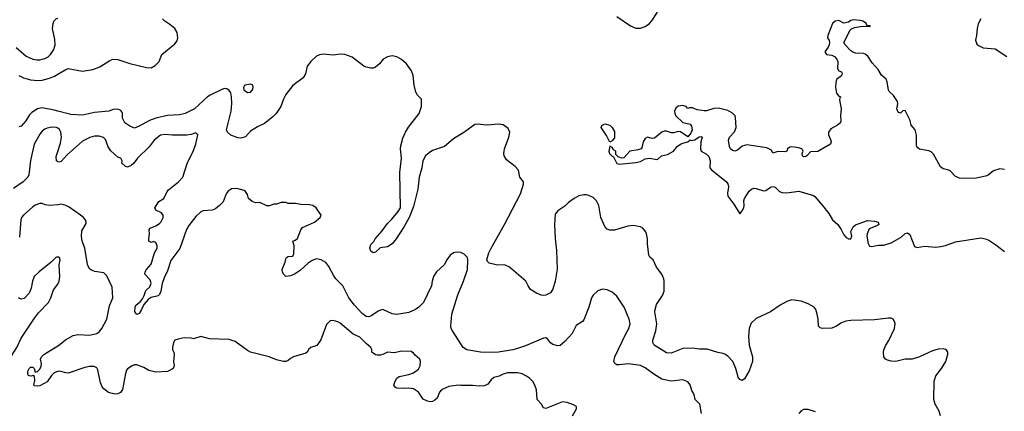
# Model space of a CAD drawing. Header units: inches. Extents: x 1678809 to 1859548, y 384609 to 522868.
# Tile 287 of 386: x 1799679 to 1808009, y 403069 to 406383. Entities that reach past the tile are written whole.
import ezdxf

# ---------------------------------------------------------------- set-up
doc = ezdxf.new("R2010")
doc.units = ezdxf.units.IN
doc.header["$MEASUREMENT"] = 0
doc.layers.add('B7490', color=7, linetype='Continuous')
doc.layers.add('B8400', color=7, linetype='Continuous')

msp = doc.modelspace()

# ---------------------------------------------------------------- linework, layer by layer
at = {"layer": 'B7490', "color": 5}
for points, elevation in [([(1799650, 406147.9), (1799734.5, 406074.5), (1799790, 406048.2), (1799822.5, 406042.5), (1799850, 406043.8), (1799890, 406054.2), (1799918.9, 406070), (1799940.4, 406090), (1799968.4, 406130), (1799979.7, 406170), (1799976.3, 406216.3), (1799956.9, 406310), (1799961.3, 406350), (1799968.7, 406371.3), (1799978, 406382), (1799990, 406392.4), (1800000, 406396.4)], 340), ([(1799670, 405911), (1799710, 405890.2), (1799770, 405875.2), (1799830.7, 405869.3), (1799870, 405872.8), (1799931.2, 405888.8), (1799973.6, 405906.4), (1800000, 405921.9)], 320), ([(1800000, 405609.4), (1799970, 405617), (1799870, 405636.8), (1799830, 405627.7), (1799782.2, 405597.8), (1799762.1, 405577.9), (1799731.4, 405528.6), (1799690, 405480.9), (1799670, 405477)], 320), ([(1800000, 405464.1), (1799990, 405470.8), (1799950, 405472.9), (1799910, 405465.1), (1799890, 405456), (1799870, 405440.4), (1799850, 405414.3), (1799800.6, 405330), (1799768.6, 405191.4), (1799756.5, 405070), (1799748.4, 405050), (1799706.7, 405010), (1799626.2, 404953.8)], 340), ([(1800000, 405182.7), (1799989.5, 405190), (1799986.2, 405226.2), (1800000, 405268.1)], 340), ([(1800000, 404817.8), (1799929.6, 404809.6), (1799895.1, 404815.1), (1799870, 404828.7), (1799850, 404829), (1799810, 404812.3), (1799790, 404798.4), (1799710.4, 404730), (1799694.9, 404710), (1799688, 404690), (1799677.8, 404542.2)], 360), ([(1800000, 404374), (1799990, 404374), (1799984.7, 404370), (1799946, 404330), (1799844, 404250), (1799801, 404210), (1799786, 404170), (1799776, 404110), (1799758, 404070), (1799715.3, 404024.7), (1799690, 404018), (1799668, 404030)], 380), ([(1799484.1, 403064.1), (1799433.6, 403113.6), (1799410, 403145.2), (1799401.2, 403190), (1799412, 403208), (1799433.8, 403226.2), (1799490, 403250.4), (1799519.5, 403270), (1799556.3, 403310), (1799572.1, 403350), (1799578.9, 403470), (1799613.8, 403546.2), (1799654.3, 403610), (1799691.8, 403688.2), (1799802.4, 403857.6), (1799836.9, 403903.1), (1799921.6, 403990), (1799941.3, 404030), (1799964, 404096), (1800000, 404144.4)], 380), ([(1800000, 403405.7), (1799990, 403403.1), (1799968.6, 403391.4), (1799947.6, 403372.4), (1799910, 403318.7), (1799850, 403285.1), (1799830, 403280.5), (1799804.2, 403284.2), (1799797.2, 403290), (1799807.6, 403330), (1799802.7, 403362.7), (1799792.9, 403372.9), (1799774.2, 403365.8), (1799759, 403370), (1799750, 403376), (1799746, 403386), (1799746.2, 403410), (1799757.6, 403430), (1799770, 403442.4), (1799790, 403442.8), (1799800.7, 403430), (1799810, 403401), (1799830, 403405.5), (1799850, 403424.9), (1799860.5, 403450), (1799861.6, 403470), (1799854, 403510), (1799864.2, 403530), (1799883, 403550), (1800000, 403624.1)], 360)]:
    msp.add_lwpolyline(points, dxfattribs=dict(at, elevation=elevation))
at = {"layer": 'B8400', "color": 5}
for points, elevation in [([(1804730.3, 406410.3), (1804847.3, 406330), (1804890, 406312.2), (1804930, 406310.3), (1804970, 406326), (1805006, 406350), (1805026.6, 406373.4), (1805074.2, 406445.8)], 320), ([(1800000, 405921.9), (1800070, 405962.8), (1800090, 405968.9), (1800210, 405947.8), (1800298, 405962), (1800355.8, 405984.2), (1800442.2, 406037.8), (1800470, 406048.4), (1800510, 406047.1), (1800610, 406012.6), (1800750, 405978.6), (1800790, 405977.1), (1800825.8, 405994.2), (1800858.9, 406030), (1800882.4, 406090), (1800990, 406177.6), (1801010, 406203), (1801016.5, 406230), (1801010, 406275.1), (1800990, 406309.6), (1800950, 406343), (1800906.6, 406370), (1800885.6, 406390)], 320), ([(1808010, 405116.5), (1807970, 405121.7), (1807916.6, 405103.4), (1807873.4, 405066.6), (1807850, 405059), (1807770, 405042.8), (1807670, 405038), (1807630, 405041.1), (1807596.5, 405056.5), (1807550, 405102.8), (1807530, 405113.4), (1807490, 405121.6), (1807470, 405138), (1807410, 405244), (1807390, 405264.9), (1807370, 405272.7), (1807290, 405288.2), (1807277.6, 405297.6), (1807268, 405310), (1807264.9, 405324.9), (1807266.3, 405406.3), (1807255.8, 405450), (1807220.7, 405490), (1807213.4, 405530), (1807170, 405616), (1807150, 405611.3), (1807130, 405591), (1807110, 405600.7), (1807098, 405630), (1807107.3, 405670), (1807104.9, 405690), (1807070, 405740.5), (1807034.6, 405774.6), (1807028.2, 405788.2), (1807018, 405858), (1807010, 405881), (1806970, 405913), (1806941.5, 405961.5), (1806890, 406018), (1806854.1, 406074.1), (1806831.4, 406091.4), (1806816.7, 406096.7), (1806750, 406100.9), (1806728.1, 406108.1), (1806710, 406120.4), (1806662.8, 406170), (1806650.7, 406190), (1806705.3, 406294.7), (1806715.3, 406304.7), (1806742.5, 406317.5), (1806810, 406329.3), (1806874, 406326), (1806874, 406330), (1806868, 406332), (1806852, 406332), (1806842, 406342), (1806842, 406350), (1806812, 406370), (1806790, 406376), (1806730, 406381), (1806710, 406376), (1806690, 406362.8), (1806650, 406354.8), (1806610, 406376), (1806578, 406370), (1806555.3, 406350), (1806515.3, 406250), (1806514, 406230), (1806526.6, 406206.6), (1806529.4, 406190), (1806527, 406170), (1806518, 406150), (1806489.3, 406110), (1806504, 406090), (1806550, 406083.1), (1806571.2, 406071.2), (1806590.6, 406050.6), (1806601.5, 406030), (1806597.6, 405970), (1806609.6, 405949.6), (1806630, 405940.9), (1806637.6, 405930), (1806632.5, 405907.5), (1806590, 405876), (1806582, 405850), (1806581.6, 405810), (1806590, 405762), (1806610, 405735.3), (1806626, 405730), (1806618, 405722), (1806614.6, 405705.4), (1806627, 405630), (1806622, 405570), (1806626.6, 405530), (1806622, 405510), (1806598, 405490), (1806541.4, 405458.6), (1806520.9, 405430), (1806520.9, 405410), (1806539.5, 405370), (1806543.7, 405350), (1806539.3, 405330), (1806431.5, 405268.5), (1806370, 405266), (1806339, 405230), (1806330, 405224.9), (1806310, 405224), (1806301, 405230), (1806298.8, 405250), (1806306.8, 405270), (1806294.8, 405290), (1806270, 405298.4), (1806212.3, 405307.7), (1806195.1, 405304.9), (1806174, 405290), (1806168, 405270), (1806155.5, 405264.5), (1806092.9, 405267.1), (1806050, 405254), (1806039.8, 405279.8), (1805998.4, 405298.4), (1805830, 405325.3), (1805790, 405312.4), (1805750, 405280.3), (1805730, 405270.3), (1805710, 405275.3), (1805693.1, 405290), (1805682.8, 405310), (1805674.9, 405365.1), (1805683, 405390), (1805725.9, 405434.1), (1805740.2, 405470), (1805735.6, 405555.6), (1805730.9, 405570.9), (1805710, 405593.1), (1805670, 405616.1), (1805590, 405635), (1805550, 405633.1), (1805490, 405612.3), (1805470, 405613), (1805410, 405620.7), (1805370, 405636), (1805343.9, 405636.1), (1805330, 405630.8), (1805318, 405650), (1805290, 405657.8), (1805250, 405650.2), (1805230, 405634.3), (1805219.2, 405610), (1805221, 405590), (1805230, 405569.4), (1805290, 405514), (1805350, 405499), (1805363.2, 405483.2), (1805367, 405450), (1805357.2, 405422.8), (1805330, 405392), (1805270, 405435.5), (1805250, 405437.1), (1805212.9, 405427.1), (1805193.1, 405426.9), (1805150, 405439.5), (1805130, 405439.5), (1805110, 405430.4), (1805050, 405381.6), (1805030, 405376.4), (1804989.4, 405390), (1804970, 405376.4), (1804953.3, 405350), (1804942, 405298), (1804935.3, 405290), (1804910, 405280.5), (1804841.2, 405270), (1804790, 405214.8), (1804770, 405211), (1804742.8, 405222.8), (1804721, 405241), (1804721, 405270), (1804702.4, 405282.4), (1804690, 405301), (1804670, 405314), (1804664.2, 405270), (1804667.6, 405250), (1804690, 405229), (1804703.1, 405223.1), (1804730, 405167.3), (1804750, 405161.6), (1804890, 405173.3), (1804930, 405181.8), (1804970, 405204.5), (1804990, 405208.9), (1805010, 405211.8), (1805070, 405199.3), (1805078, 405202), (1805108.8, 405231.2), (1805158.7, 405241.3), (1805208.5, 405271.5), (1805242, 405310), (1805270, 405329.6), (1805290, 405339.3), (1805331.6, 405348.4), (1805350, 405366), (1805362, 405362), (1805390, 405365.2), (1805427.2, 405392.8), (1805450, 405394.5), (1805453.6, 405390), (1805440.7, 405350), (1805438.4, 405290), (1805442.7, 405270), (1805490, 405246.3), (1805510, 405226.6), (1805521.1, 405190), (1805518, 405130), (1805531.3, 405111.3), (1805654.8, 405014.8), (1805670, 404994.5), (1805676, 404970), (1805665.4, 404914.6), (1805669.8, 404890), (1805721, 404821), (1805770, 404740.9), (1805790, 404764.5), (1805803.7, 404790), (1805808.4, 404810), (1805805.5, 404850), (1805810.4, 404870), (1805849.1, 404930.9), (1805870, 404949.6), (1805890, 404956.2), (1805910, 404954), (1805970, 404935.4), (1805990, 404938.9), (1806030, 404965.6), (1806050, 404971.3), (1806070, 404964.7), (1806106.6, 404930), (1806130, 404920.2), (1806170, 404917.5), (1806270, 404931.8), (1806395.4, 404895.4), (1806407, 404887), (1806470, 404811.2), (1806522.7, 404742.7), (1806555.6, 404690), (1806599.4, 404650), (1806628.9, 404608.9), (1806650, 404563.5), (1806670, 404541), (1806690, 404528.4), (1806710.7, 404530), (1806717.6, 404550), (1806711.3, 404590), (1806730, 404629.6), (1806750, 404647.3), (1806850, 404683.7), (1806910, 404678.7), (1806942, 404670), (1806946, 404650), (1806930, 404638), (1806866.3, 404613.7), (1806847, 404570), (1806846, 404550), (1806858, 404490), (1806867.6, 404467.6), (1806882.4, 404462.4), (1806946.2, 404473.8), (1806990, 404476.4), (1807050, 404495), (1807136.3, 404543.7), (1807170, 404574.5), (1807190, 404579.5), (1807210, 404564), (1807250, 404464), (1807270, 404455.1), (1807334.3, 404465.7), (1807430, 404457.7), (1807470, 404463.2), (1807510, 404472.5), (1807595.8, 404504.2), (1807810, 404536.2), (1807850, 404529.8), (1807878.1, 404518.1), (1807938.3, 404478.3), (1808010, 404422.7)], 280), ([(1807810, 406389.6), (1807788.5, 406348.5), (1807778, 406310), (1807774, 406250), (1807765.5, 406210), (1807777.1, 406177.1), (1807790, 406164.9), (1807830, 406145.5), (1807930, 406135.5), (1808030, 406070.6)], 320), ([(1807469.8, 403030), (1807456.1, 403070), (1807424.8, 403130), (1807412.7, 403170), (1807415.6, 403324.4), (1807429.8, 403370.2), (1807478.5, 403430), (1807514.7, 403490), (1807531.8, 403551.8), (1807532, 403570), (1807522.4, 403582.4), (1807510, 403591.6), (1807490, 403596.9), (1807450, 403595.1), (1807400.5, 403579.5), (1807290, 403529.7), (1807230, 403509.7), (1807170, 403509.5), (1807090, 403489.4), (1807050, 403492.3), (1807020.7, 403500.7), (1807004, 403510), (1806989.6, 403529.6), (1806986.6, 403570), (1806989.5, 403590), (1807007.3, 403630), (1807031.3, 403668.7), (1807080.7, 403770), (1807085.1, 403810), (1807080.9, 403830), (1807069.5, 403849.5), (1807050, 403857), (1807030, 403857.6), (1806910, 403843), (1806710, 403838.3), (1806669, 403831), (1806624.4, 403815.6), (1806590, 403789.4), (1806550, 403772.7), (1806470, 403769), (1806450, 403775.3), (1806435.3, 403790), (1806432.7, 403850), (1806425.6, 403890), (1806414, 403930), (1806399.5, 403950), (1806350, 403979.1), (1806290, 404000.9), (1806210, 404011.1), (1806170, 403998.9), (1806111.4, 403968.6), (1806030, 403911.8), (1805910, 403853.6), (1805866, 403814), (1805849.1, 403770.9), (1805844.8, 403704.8), (1805851.4, 403630), (1805876.9, 403530), (1805876.9, 403490), (1805850, 403412.7), (1805810, 403345.2), (1805790, 403329.3), (1805770, 403337.2), (1805757.7, 403357.7), (1805736.9, 403430), (1805710.7, 403490.7), (1805670, 403536.3), (1805650, 403551.1), (1805630, 403558.9), (1805585.6, 403565.6), (1805493.7, 403593.7), (1805430, 403595.3), (1805370, 403604.6), (1805290, 403600.3), (1805190, 403561.4), (1805150, 403563.9), (1805046, 403630), (1805034.3, 403650), (1805033.7, 403670), (1805060.3, 403750), (1805069.8, 403810), (1805052.4, 403910), (1805054.7, 403930), (1805066.4, 403973.6), (1805116, 404050), (1805130, 404086.8), (1805129.8, 404169.8), (1805128.3, 404190), (1805110, 404229.3), (1805066.6, 404290), (1805039, 404350), (1805010, 404374), (1805000.9, 404390), (1804990, 404486), (1804989.7, 404530), (1804982, 404570), (1804973, 404590), (1804950, 404617.6), (1804930, 404631.3), (1804870, 404640.5), (1804823.4, 404636.6), (1804710, 404602.9), (1804670, 404602), (1804650, 404609.3), (1804630, 404634), (1804594.7, 404710), (1804576.9, 404810), (1804558.7, 404850), (1804530, 404878), (1804494.3, 404894.3), (1804470, 404899.7), (1804450, 404901.3), (1804410, 404893.3), (1804370, 404871.3), (1804322.5, 404837.5), (1804290, 404804.2), (1804230, 404765.6), (1804210, 404736.2), (1804202.8, 404650), (1804209.4, 404530), (1804221.3, 404430), (1804227, 404273), (1804210, 404169.2), (1804190, 404104), (1804168.1, 404071.9), (1804130, 404053.2), (1804110, 404049.3), (1804090, 404052.7), (1804050, 404069.3), (1804001.2, 404101.2), (1803979.3, 404130), (1803961.2, 404170), (1803822, 404290), (1803784.5, 404304.5), (1803710, 404309.6), (1803650, 404323.6), (1803636.3, 404336.3), (1803631.5, 404350), (1803647.6, 404410), (1803666.2, 404450), (1803780.7, 404650), (1803915.6, 404910), (1803939.8, 404990), (1803939.6, 405010), (1803911.2, 405050), (1803897.8, 405110), (1803870, 405141.5), (1803798.4, 405198.4), (1803778, 405230), (1803773.1, 405250), (1803778.7, 405290), (1803816.2, 405390), (1803823.9, 405430), (1803810, 405462.4), (1803770, 405494.7), (1803730, 405498.9), (1803629.7, 405489.7), (1803550, 405499.6), (1803530, 405496.2), (1803445.6, 405434.4), (1803350, 405374.3), (1803273, 405310), (1803170, 405275.1), (1803142.2, 405257.8), (1803110.4, 405230), (1803090.3, 405190), (1803080.3, 405130), (1803058, 405050), (1803048.1, 404950), (1803010, 404801.2), (1802972.4, 404710), (1802930, 404633.6), (1802864.2, 404530), (1802830, 404485.6), (1802790, 404462), (1802728.2, 404451.8), (1802690, 404416), (1802670, 404409.4), (1802650, 404424), (1802640.9, 404450), (1802650, 404481), (1802674.5, 404505.5), (1802687, 404530), (1802744.1, 404595.9), (1802790, 404659.3), (1802826, 404694), (1802881.1, 404758.9), (1802900.5, 404790), (1802894.4, 405090), (1802908.7, 405210), (1802899.2, 405290), (1802903.3, 405316.7), (1802920, 405380), (1802942.6, 405430), (1802966.9, 405473.1), (1803059.1, 405590), (1803078, 405650), (1803078, 405710), (1803043.5, 405743.5), (1803028.7, 405768.7), (1803015.1, 405830), (1803006.9, 405910), (1802993.7, 405950), (1802950, 406011.1), (1802910, 406045.1), (1802870, 406068.7), (1802830, 406077.6), (1802790, 406069.7), (1802754.9, 406050), (1802722.4, 406010), (1802690, 405980.5), (1802670, 405973.3), (1802650, 405973), (1802610, 405980.5), (1802590, 405989.6), (1802490, 406065.1), (1802430, 406088.2), (1802390, 406090.8), (1802330, 406081.8), (1802250, 406091.6), (1802215, 406085), (1802190, 406073.7), (1802141.1, 406030), (1802110.3, 405990), (1802095.6, 405924.4), (1802077.6, 405890), (1801990, 405826.6), (1801930, 405751.2), (1801909.2, 405710), (1801888, 405650), (1801848.2, 405590), (1801819.3, 405560.7), (1801750, 405504.5), (1801690, 405477.4), (1801630, 405438.8), (1801589.4, 405390.6), (1801550, 405379.5), (1801522.8, 405382.8), (1801464.8, 405404.8), (1801435.5, 405430), (1801428.7, 405450), (1801468.3, 405610), (1801472.9, 405672.9), (1801471.4, 405731.4), (1801463.9, 405763.9), (1801450, 405785.2), (1801430, 405798), (1801410, 405799.6), (1801390, 405792.8), (1801290, 405744.7), (1801267.2, 405730), (1801156.9, 405630), (1801079.6, 405590), (1801030, 405577.9), (1800930, 405571.9), (1800830, 405549.1), (1800775.8, 405530), (1800690, 405481), (1800650, 405466.6), (1800610, 405483), (1800567.3, 405510), (1800549.6, 405550), (1800549.4, 405590), (1800543.3, 405603.3), (1800534, 405614), (1800510, 405627), (1800470, 405623), (1800432.1, 405607.9), (1800310, 405597.8), (1800210, 405576), (1800110, 405581.4), (1800000, 405609.4)], 320), ([(1800000, 405268.1), (1800022.8, 405337.2), (1800030.8, 405390), (1800027.2, 405430), (1800014.4, 405454.4), (1800000, 405464.1)], 340), ([(1805447.3, 403050), (1805431.8, 403130), (1805394, 403170), (1805386, 403210), (1805366.3, 403246.3), (1805350, 403293.2), (1805330, 403319.5), (1805290, 403335.1), (1805190, 403325.4), (1805110, 403342.2), (1805042.3, 403382.3), (1804970, 403438.3), (1804930, 403456.8), (1804830, 403470.9), (1804750, 403461.3), (1804730, 403463.6), (1804713.4, 403473.4), (1804705.6, 403490), (1804712.6, 403530), (1804808.5, 403730), (1804832.4, 403770), (1804843.1, 403810), (1804835.1, 403850), (1804791.5, 403950), (1804730, 404042.7), (1804690, 404077), (1804650, 404097), (1804610, 404102), (1804570, 404089.3), (1804530, 404053.2), (1804517.3, 404030), (1804493, 403950), (1804450, 403844), (1804438.8, 403830), (1804385.8, 403794.2), (1804351.9, 403728.1), (1804290, 403659), (1804250, 403626), (1804230, 403622.7), (1804190, 403635.1), (1804168.2, 403648.2), (1804142.7, 403682.7), (1804130, 403691.3), (1804110, 403688.4), (1803956.7, 403623.3), (1803890, 403600.4), (1803850, 403589), (1803730, 403568.8), (1803686.1, 403566.1), (1803578, 403570), (1803461.2, 403590), (1803429.2, 403610), (1803339.3, 403750), (1803329.4, 403770), (1803327, 403790), (1803335.1, 403890), (1803385, 404055), (1803432.5, 404170), (1803466.6, 404270), (1803469.3, 404350), (1803466, 404370), (1803438.3, 404398.3), (1803410, 404412.7), (1803370, 404416), (1803350, 404409.2), (1803321, 404390), (1803291, 404350), (1803270, 404308.7), (1803206, 404250), (1803178.8, 404210), (1803166.8, 404170), (1803162.8, 404130), (1803094.8, 403990), (1803054, 403950), (1803026, 403930), (1802970, 403905.1), (1802870, 403887), (1802830, 403895.1), (1802749.5, 403929.5), (1802730, 403926.3), (1802710, 403916.4), (1802650, 403873.2), (1802630, 403868.9), (1802610, 403872.3), (1802575.8, 403895.8), (1802510, 403966.6), (1802464.5, 404030), (1802412.5, 404130), (1802354.2, 404190), (1802335.5, 404215.5), (1802294.2, 404294.2), (1802267.3, 404327.3), (1802230, 404352), (1802190, 404358.5), (1802154.1, 404345.9), (1802117.8, 404322.2), (1802050, 404262), (1802003.8, 404230), (1801970, 404215.9), (1801930, 404211.1), (1801909.8, 404230), (1801901, 404250), (1801899.7, 404270), (1801925.6, 404330), (1801930, 404358.8), (1801936.2, 404370), (1801950, 404380.3), (1801990, 404381), (1801999.1, 404400.9), (1801999.5, 404470), (1801988, 404510), (1802010, 404518), (1802030, 404532.4), (1802055.7, 404604.3), (1802070, 404624.4), (1802174, 404670), (1802222, 404710), (1802228, 404730), (1802188, 404790), (1802158, 404810), (1802130, 404817.2), (1802058, 404818), (1802011.1, 404828.9), (1801950, 404829), (1801930, 404835.3), (1801890, 404835.3), (1801850, 404822), (1801830, 404822), (1801790.7, 404809.3), (1801769.1, 404809.1), (1801710, 404835.3), (1801674.6, 404834.6), (1801644.7, 404844.7), (1801615.3, 404870), (1801604.7, 404904.7), (1801589.2, 404929.2), (1801577.2, 404937.2), (1801515.6, 404955.6), (1801470, 404951.5), (1801440.7, 404930), (1801425.5, 404910), (1801399, 404841), (1801370.3, 404809.7), (1801336.1, 404783.9), (1801307.5, 404772.5), (1801230, 404765.1), (1801210, 404756.4), (1801170, 404718.3), (1801110, 404642), (1801090, 404607.8), (1801033.6, 404446.4), (1800956.1, 404343.9), (1800930, 404257), (1800900.8, 404199.2), (1800882.8, 404150), (1800873.8, 404086.2), (1800861.8, 404058.2), (1800850, 404045.7), (1800790, 404031.1), (1800765.2, 404014.8), (1800727.9, 403972.1), (1800710, 403929.4), (1800690, 403896), (1800670, 403889.6), (1800652.1, 403912.1), (1800654.3, 403950), (1800663.1, 403970), (1800701.4, 403998.6), (1800718.3, 404021.7), (1800731.9, 404048.1), (1800744.5, 404090), (1800778.5, 404121.5), (1800791.8, 404150), (1800781.4, 404181.4), (1800738.3, 404230), (1800739.7, 404250), (1800751.1, 404270), (1800790, 404314.9), (1800818.9, 404410), (1800840.3, 404450), (1800840.7, 404470), (1800830, 404496.9), (1800810, 404504.7), (1800790, 404498.7), (1800772.3, 404510), (1800769.8, 404530), (1800776.8, 404570), (1800774.2, 404605.8), (1800782.3, 404617.7), (1800830, 404638), (1800860.9, 404659.1), (1800871.4, 404670), (1800891.9, 404710), (1800892.2, 404730), (1800879.1, 404750), (1800831.6, 404770), (1800821.7, 404790), (1800856.5, 404843.5), (1800897.3, 404870), (1800926, 404930), (1800936.7, 404943.3), (1801022.7, 405010), (1801058.5, 405050), (1801095.1, 405164.9), (1801147.4, 405270), (1801168.4, 405330), (1801185.2, 405410), (1801170, 405425.2), (1801129.1, 405410.9), (1801093.6, 405406.4), (1800972.7, 405407.3), (1800907.3, 405412.7), (1800870, 405404.7), (1800816, 405364), (1800773.7, 405306.3), (1800676.1, 405210), (1800645.5, 405170), (1800620.3, 405150), (1800590, 405136.4), (1800570, 405143.5), (1800542.9, 405170), (1800544.5, 405190), (1800534.5, 405210), (1800510, 405218.9), (1800450, 405272.2), (1800428.3, 405308.3), (1800404.4, 405370), (1800386.6, 405386.6), (1800350, 405398.8), (1800310, 405396.8), (1800273.3, 405386.7), (1800210, 405354.7), (1800080.2, 405239.8), (1800030, 405183.7), (1800010, 405178), (1800001.6, 405181.6), (1800000, 405182.7)], 340), ([(1800000, 403624.1), (1800022, 403638), (1800066.7, 403673.3), (1800129.8, 403710.2), (1800170, 403718.7), (1800270, 403712.6), (1800330, 403728.1), (1800350, 403740.3), (1800374.2, 403770), (1800415.3, 403850), (1800438.4, 403961.6), (1800465.1, 404030), (1800461, 404121), (1800416.6, 404216.6), (1800390, 404241.2), (1800313.2, 404253.2), (1800284.7, 404264.7), (1800270, 404275.3), (1800251.7, 404311.7), (1800228.7, 404450), (1800207.4, 404510), (1800201.1, 404550), (1800203.8, 404596.2), (1800240.4, 404659.6), (1800242, 404670), (1800235.3, 404690), (1800219, 404710), (1800194, 404730), (1800097.2, 404797.2), (1800070, 404811.5), (1800030, 404821.3), (1800000, 404817.8)], 360), ([(1800000, 404144.4), (1800004.2, 404150), (1800012.6, 404170), (1800018.3, 404210), (1800013.6, 404310), (1800021.2, 404350), (1800015.3, 404370), (1800010, 404374), (1800000, 404374)], 380), ([(1804354, 403030), (1804388.7, 403090), (1804388, 403110), (1804364.7, 403124.7), (1804310, 403142.7), (1804270, 403149.3), (1804130, 403092.3), (1804110, 403099.3), (1804091.8, 403130), (1804057, 403170), (1804049.5, 403250), (1804037.6, 403290), (1804020.1, 403320.1), (1803992, 403350), (1803967, 403367), (1803930, 403385.6), (1803890, 403395.6), (1803806.6, 403393.4), (1803770, 403384.5), (1803734.1, 403365.9), (1803690, 403355.1), (1803666, 403334), (1803640.5, 403299.5), (1803610, 403283.5), (1803570, 403281.1), (1803508.4, 403288.4), (1803410, 403286.3), (1803390, 403289.6), (1803310, 403279.5), (1803246, 403250), (1803230.4, 403229.6), (1803210, 403181.2), (1803190, 403162.7), (1803170, 403152.3), (1803154, 403150), (1803130, 403154.5), (1803093.1, 403173.1), (1803051.6, 403231.6), (1803010, 403259.3), (1802970, 403266), (1802930, 403262.7), (1802870, 403265.2), (1802858, 403270), (1802844, 403290), (1802854.6, 403325.4), (1802868.7, 403350), (1802890, 403364.7), (1802970, 403381), (1803010, 403396), (1803053.8, 403426.2), (1803066.3, 403453.7), (1803069.3, 403490), (1803062.7, 403510), (1803023.6, 403543.6), (1803010, 403562), (1802990, 403575.3), (1802910, 403579.3), (1802850, 403565.2), (1802790, 403569), (1802750.6, 403549.4), (1802730, 403545.2), (1802704, 403544), (1802690, 403548), (1802658, 403570), (1802659, 403590), (1802649.4, 403610), (1802610, 403642.4), (1802557.2, 403697.2), (1802500.5, 403720.5), (1802390, 403813.6), (1802370, 403825.1), (1802330, 403837.2), (1802306, 403834), (1802275.2, 403804.8), (1802226.4, 403673.6), (1802193, 403627), (1802140.7, 403610), (1802124.2, 403595.8), (1802110.4, 403569.6), (1802099, 403561), (1801994.8, 403530), (1801970, 403516.3), (1801950, 403498.4), (1801930, 403491.5), (1801910, 403489.6), (1801850, 403504.7), (1801789.7, 403529.7), (1801630.9, 403570.9), (1801604.9, 403584.9), (1801501, 403661), (1801450, 403677), (1801283.2, 403683.2), (1801210, 403701.2), (1801150, 403682), (1801129.2, 403689.2), (1801070, 403689.4), (1801019.8, 403680.2), (1800992, 403670), (1800981, 403650), (1800972, 403610), (1800972, 403590), (1800982, 403570), (1800984.7, 403550), (1800981, 403490), (1800985.4, 403454.6), (1800978, 403430), (1800930, 403406.6), (1800830, 403400.9), (1800770, 403413.2), (1800730, 403439), (1800670, 403462), (1800650, 403462), (1800630, 403454), (1800590, 403429), (1800582.8, 403417.2), (1800573.4, 403390), (1800547.7, 403252.3), (1800531.2, 403228.8), (1800510, 403218), (1800490, 403215.4), (1800450, 403221.7), (1800429.1, 403229.1), (1800390, 403258), (1800375.9, 403275.9), (1800361, 403310), (1800340.3, 403420.3), (1800330, 403436.9), (1800307.6, 403447.6), (1800270, 403447.8), (1800230, 403440.7), (1800090, 403392.6), (1800070, 403394), (1800027.2, 403407.2), (1800010, 403408.4), (1800000, 403405.7)], 360), ([(1806410, 403064.2), (1806350, 403084.5), (1806310, 403083.7), (1806290, 403072.7), (1806270, 403049.2)], 340)]:
    msp.add_lwpolyline(points, dxfattribs=dict(at, elevation=elevation))
for points, elevation in [([(1801630, 405838.7), (1801582.8, 405830), (1801570.7, 405810), (1801574, 405790), (1801607.2, 405767.2), (1801630, 405768.7), (1801647.3, 405790), (1801655.1, 405810), (1801649.6, 405829.6)], 320), ([(1804670, 405346), (1804644.4, 405404.4), (1804599, 405470), (1804606, 405490), (1804630, 405502), (1804670, 405491.3), (1804690, 405471), (1804710, 405438), (1804710, 405384), (1804690, 405359)], 280)]:
    msp.add_lwpolyline(points, close=True, dxfattribs=dict(at, elevation=elevation))

doc.saveas('drawing.dxf')
